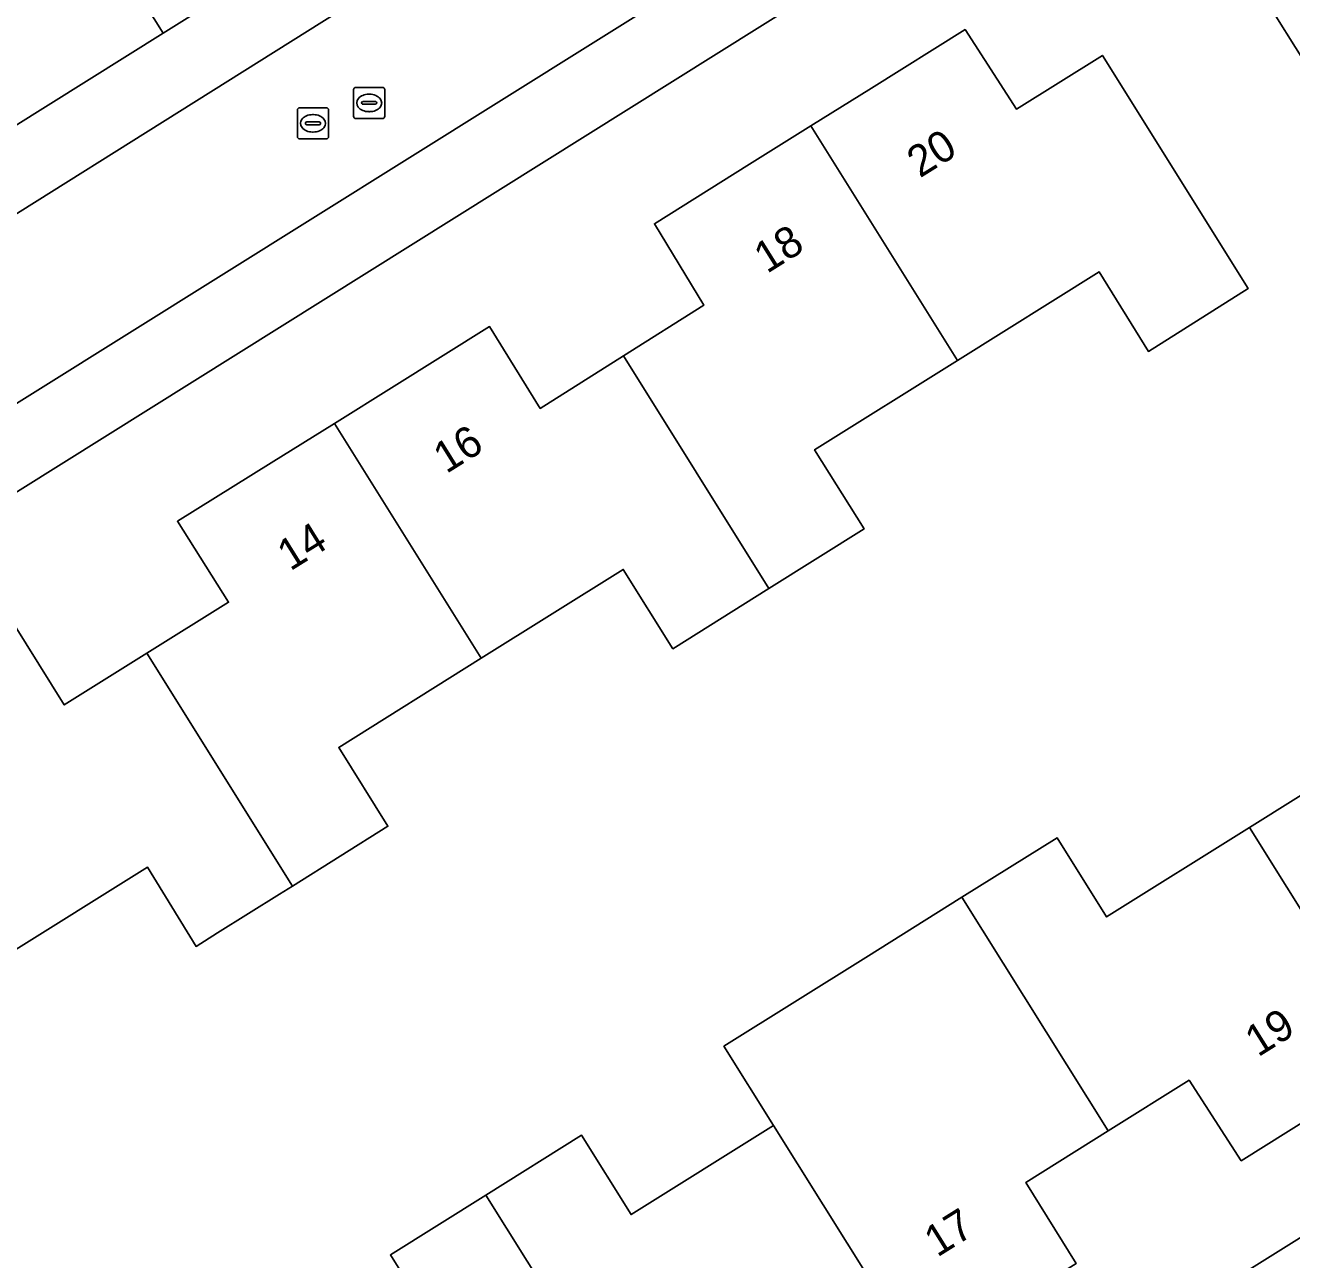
# Model space of a CAD drawing. Extents: x 157767 to 159172, y 387839 to 389425.
# Drawn here: x 158631.2 to 158671.8, y 388359.2 to 388398.79 of the extents above; entities that cross this region are included whole.
import ezdxf

# ---------------------------------------------------------------- set-up
doc = ezdxf.new("R2010")
doc.units = 0
for name, color, linetype in [('IMGEO_Erf', 7, 'Continuous'), ('IMGEO_Kolk', 7, 'Continuous'), ('IMGEO_Pand', 7, 'Continuous'), ('IMGEO_Pand_nummerreeks', 7, 'Continuous'), ('IMGEO_Rijbaan_lokaal_open', 7, 'Continuous'), ('IMGEO_Rioolput', 7, 'Continuous'), ('IMGEO_Voetpad_open', 7, 'Continuous')]:
    doc.layers.add(name, color=color, linetype=linetype)

msp = doc.modelspace()

# ---------------------------------------------------------------- linework, layer by layer
at = {"layer": 'IMGEO_Erf'}
msp.add_lwpolyline([(158620.617, 388422.432), (158615.01, 388418.931), (158617.606, 388414.751), (158619.332, 388411.972), (158621.933, 388413.609), (158623.783, 388410.643), (158625.061, 388408.594), (158626.266, 388406.662), (158628.168, 388403.613), (158625.59, 388401.967), (158627.324, 388399.203), (158619.868, 388394.542), (158617.877, 388397.769), (158616.603, 388396.973), (158613.757, 388401.55), (158614.991, 388402.317), (158612.168, 388406.857), (158610.169, 388410.088), (158607.572, 388414.286), (158601.17, 388410.289), (158601.024, 388410.197), (158616.031, 388386.273), (158635.62, 388398.531)], close=True, dxfattribs=at)
for points in [[(158666.035, 388405.812), (158581.849, 388353.107)], [(158687.408, 388373.426), (158678.964, 388386.875), (158667.203, 388405.609)], [(158630.817, 388379.601), (158632.447, 388376.993), (158635.099, 388378.65), (158637.716, 388380.285), (158636.078, 388382.881), (158639.085, 388384.756), (158641.112, 388386.02), (158643.029, 388387.215), (158646.087, 388389.122), (158647.709, 388386.501), (158650.379, 388388.185), (158652.957, 388389.811), (158651.369, 388392.421), (158654.423, 388394.329), (158656.391, 388395.559), (158658.331, 388396.771), (158661.334, 388398.647), (158662.976, 388396.097), (158665.733, 388397.821), (158670.413, 388390.349), (158667.208, 388388.329), (158665.629, 388390.882), (158661.088, 388388.041), (158656.506, 388385.174), (158658.096, 388382.633), (158655.042, 388380.722), (158651.963, 388378.795), (158650.373, 388381.337), (158645.819, 388378.487), (158641.25, 388375.628), (158642.828, 388373.102), (158639.765, 388371.182), (158639.35, 388370.922), (158637.365, 388369.678), (158636.674, 388369.245), (158635.117, 388371.791), (158630.55, 388368.933)], [(158644.493, 388356.813), (158642.904, 388359.353), (158645.967, 388361.27), (158649.033, 388363.189), (158650.623, 388360.649), (158655.188, 388363.506), (158653.599, 388366.045), (158658.152, 388368.896), (158661.23, 388370.823), (158664.282, 388372.733), (158665.871, 388370.193), (158670.45, 388373.059), (158674.99, 388375.9)], [(158581.666, 388351.761), (158603.405, 388317.002), (158686.836, 388369.127)], [(158673.221, 388364.271), (158670.188, 388362.375), (158668.513, 388364.955), (158665.918, 388363.33), (158663.283, 388361.68), (158664.893, 388359.075)]]:
    msp.add_lwpolyline(points, dxfattribs=at)
at = {"layer": 'IMGEO_Kolk'}
for p, q in [((158639.923, 388395.216), (158639.923, 388396.068)), ((158639.998, 388396.142), (158640.85, 388396.142)), ((158640.411, 388395.922), (158640.436, 388395.922)), ((158640.924, 388396.068), (158640.924, 388395.216)), ((158640.182, 388395.636), (158640.182, 388395.648)), ((158640.62, 388395.599), (158640.222, 388395.599)), ((158640.225, 388395.685), (158640.623, 388395.685)), ((158640.666, 388395.648), (158640.666, 388395.636)), ((158640.85, 388395.142), (158639.998, 388395.142)), ((158640.434, 388395.362), (158640.409, 388395.362))]:
    msp.add_line(p, q, dxfattribs=at)
for points in [[(158639.923, 388395.216), (158639.923, 388396.068)], [(158639.998, 388396.142), (158640.85, 388396.142)], [(158640.924, 388396.068), (158640.924, 388395.216)], [(158640.85, 388395.142), (158639.998, 388395.142)]]:
    msp.add_lwpolyline(points, dxfattribs=at)
for centre, radius, start, end in [((158640, 388396.066), 0.0765, 91.552, 178.448), ((158640, 388396.066), 0.0765, 91.552, 178.448), ((158640.848, 388396.066), 0.0765, 1.552, 88.448), ((158640.848, 388396.066), 0.0765, 1.552, 88.448), ((158640.222, 388395.645), 0.0403, 85.8775, 175.7526), ((158640.219, 388395.635), 0.0366, 178.938, 274.7102), ((158640.623, 388395.642), 0.043, 264.8664, 352.4533), ((158640.627, 388395.647), 0.0386, 1.7309, 96.639), ((158640, 388395.218), 0.0765, 181.552, 268.448), ((158640, 388395.218), 0.0765, 181.552, 268.448), ((158640.848, 388395.218), 0.0765, 271.552, 358.448), ((158640.848, 388395.218), 0.0765, 271.552, 358.448)]:
    msp.add_arc(centre, radius, start, end, dxfattribs=at)
for centre, major_axis, ratio, start_param, end_param in [((158640.41, 388395.642), (-0.387, 0.002), 0.722429, 4.712389, 7.853982), ((158640.435, 388395.642), (-0.39, 0.002), 0.717154, 1.570796, 4.712389)]:
    msp.add_ellipse(centre, major_axis=major_axis, ratio=ratio, start_param=start_param, end_param=end_param, dxfattribs=at)
at = {"layer": 'IMGEO_Pand'}
for points in [[(158661.088, 388388.041), (158665.629, 388390.882), (158667.208, 388388.329), (158670.413, 388390.349), (158665.733, 388397.821), (158662.976, 388396.097), (158661.334, 388398.647), (158658.331, 388396.771), (158656.391, 388395.559)], [(158650.379, 388388.185), (158655.042, 388380.722), (158658.096, 388382.633), (158656.506, 388385.174), (158661.088, 388388.041), (158656.391, 388395.559), (158654.423, 388394.329), (158651.369, 388392.421), (158652.957, 388389.811)], [(158650.379, 388388.185), (158647.709, 388386.501), (158646.087, 388389.122), (158643.029, 388387.215), (158641.112, 388386.02), (158645.819, 388378.487), (158650.373, 388381.337), (158651.963, 388378.795), (158655.042, 388380.722)], [(158641.112, 388386.02), (158639.085, 388384.756), (158636.078, 388382.881), (158637.716, 388380.285), (158635.099, 388378.65), (158639.765, 388371.182), (158642.828, 388373.102), (158641.25, 388375.628), (158645.819, 388378.487)], [(158675.183, 388365.496), (158677.152, 388366.727), (158680.165, 388368.61), (158678.569, 388371.197), (158681.293, 388372.927), (158676.621, 388380.407), (158673.391, 388378.436), (158674.99, 388375.9), (158670.45, 388373.059)], [(158635.099, 388378.65), (158632.447, 388376.993), (158630.817, 388379.601), (158627.759, 388377.685), (158625.835, 388376.48), (158630.55, 388368.933), (158635.117, 388371.791), (158636.674, 388369.245), (158637.365, 388369.678), (158639.35, 388370.922), (158639.765, 388371.182)], [(158661.23, 388370.823), (158665.918, 388363.33), (158668.513, 388364.955), (158670.188, 388362.375), (158673.221, 388364.271), (158675.183, 388365.496), (158670.45, 388373.059), (158665.871, 388370.193), (158664.282, 388372.733)], [(158661.23, 388370.823), (158658.152, 388368.896), (158653.599, 388366.045), (158655.188, 388363.506), (158659.911, 388355.959), (158661.853, 388357.174), (158664.893, 388359.075), (158663.283, 388361.68), (158665.918, 388363.33)], [(158659.911, 388355.959), (158655.188, 388363.506), (158650.623, 388360.649), (158649.033, 388363.189), (158645.967, 388361.27), (158650.656, 388353.776), (158653.266, 388355.398), (158654.91, 388352.832), (158657.963, 388354.741)], [(158644.653, 388346.399), (158646.573, 388347.6), (158649.622, 388349.508), (158648.013, 388352.134), (158650.656, 388353.776), (158645.967, 388361.27), (158642.904, 388359.353), (158644.493, 388356.813), (158639.925, 388353.954)]]:
    msp.add_lwpolyline(points, close=True, dxfattribs=at)
at = {"layer": 'IMGEO_Rijbaan_lokaal_open'}
for points in [[(158664.713, 388413.797), (158644.347, 388401.183), (158578.129, 388359.613)], [(158580.686, 388355.237), (158667.387, 388409.481)]]:
    msp.add_lwpolyline(points, dxfattribs=at)
at = {"layer": 'IMGEO_Rioolput'}
for p, q in [((158641.725, 388395.87), (158641.725, 388396.722)), ((158641.8, 388396.796), (158642.652, 388396.796)), ((158642.726, 388396.722), (158642.726, 388395.87)), ((158641.984, 388396.29), (158641.984, 388396.302)), ((158642.027, 388396.339), (158642.425, 388396.339)), ((158642.213, 388396.576), (158642.238, 388396.576)), ((158642.468, 388396.302), (158642.468, 388396.29)), ((158642.422, 388396.253), (158642.024, 388396.253)), ((158642.236, 388396.016), (158642.211, 388396.016)), ((158642.652, 388395.796), (158641.8, 388395.796))]:
    msp.add_line(p, q, dxfattribs=at)
for points in [[(158641.725, 388395.87), (158641.725, 388396.722)], [(158641.8, 388396.796), (158642.652, 388396.796)], [(158642.726, 388396.722), (158642.726, 388395.87)], [(158642.652, 388395.796), (158641.8, 388395.796)]]:
    msp.add_lwpolyline(points, dxfattribs=at)
for centre, radius, start, end in [((158641.802, 388396.72), 0.0765, 91.552, 178.448), ((158641.802, 388396.72), 0.0765, 91.552, 178.448), ((158642.65, 388396.72), 0.0765, 1.552, 88.448), ((158642.65, 388396.72), 0.0765, 1.552, 88.448), ((158642.024, 388396.299), 0.0403, 85.8775, 175.7526), ((158642.021, 388396.289), 0.0366, 178.938, 274.7102), ((158642.425, 388396.296), 0.043, 264.8664, 352.4533), ((158642.429, 388396.301), 0.0386, 1.7309, 96.639), ((158641.802, 388395.872), 0.0765, 181.552, 268.448), ((158641.802, 388395.872), 0.0765, 181.552, 268.448), ((158642.65, 388395.872), 0.0765, 271.552, 358.448), ((158642.65, 388395.872), 0.0765, 271.552, 358.448)]:
    msp.add_arc(centre, radius, start, end, dxfattribs=at)
for centre, major_axis, ratio, start_param, end_param in [((158642.212, 388396.296), (-0.387, 0.002), 0.722429, 4.712389, 7.853982), ((158642.237, 388396.296), (-0.39, 0.002), 0.717154, 1.570796, 4.712389)]:
    msp.add_ellipse(centre, major_axis=major_axis, ratio=ratio, start_param=start_param, end_param=end_param, dxfattribs=at)
at = {"layer": 'IMGEO_Voetpad_open'}
msp.add_lwpolyline([(158622.408, 388423.583), (158620.617, 388422.432), (158635.62, 388398.531), (158637.417, 388399.672)], close=True, dxfattribs=at)
for points in [[(158674.651, 388411.521), (158676.454, 388412.666), (158672.737, 388418.353), (158671.172, 388420.747), (158663.614, 388416.031), (158660.63, 388414.169), (158649.247, 388407.066), (158649.315, 388406.956), (158645.554, 388404.61), (158645.486, 388404.719), (158643.196, 388403.29), (158641.388, 388402.154), (158637.417, 388399.672), (158635.62, 388398.531), (158616.031, 388386.273), (158614.559, 388385.365), (158598.342, 388375.315), (158597.971, 388375.083), (158589.754, 388369.935), (158589.482, 388369.765), (158581.157, 388364.454)], [(158578.129, 388359.613), (158644.347, 388401.183), (158664.713, 388413.797)], [(158667.387, 388409.481), (158580.686, 388355.237)], [(158581.849, 388353.107), (158666.035, 388405.812)], [(158667.203, 388405.609), (158678.964, 388386.875), (158687.408, 388373.426)], [(158692.048, 388372.383), (158686.836, 388369.127), (158603.405, 388317.002), (158601.325, 388315.771), (158596.962, 388312.998), (158596.02, 388314.508), (158593.97, 388313.222), (158568.709, 388297.399)]]:
    msp.add_lwpolyline(points, dxfattribs=at)

# ---------------------------------------------------------------- texts
at = {"layer": 'IMGEO_Pand_nummerreeks'}
for s, rotation, p in [('20', 31.9966, (158659.882, 388393.873)), ('18', 31.9966, (158654.978, 388390.808)), ('16', 31.9451, (158644.697, 388384.389)), ('14', 31.9451, (158639.693, 388381.268)), ('19', 32.0028, (158670.723, 388365.681)), ('17', 32.0226, (158660.438, 388359.261))]:
    msp.add_text(s, height=1, rotation=rotation, dxfattribs=at).set_placement(p)

doc.saveas('drawing.dxf')
